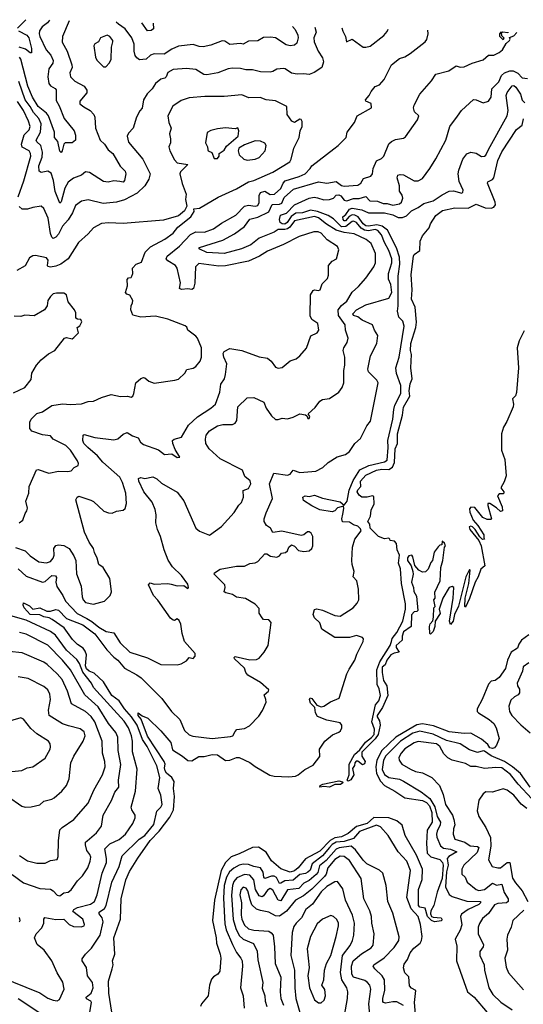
# Model space of a CAD drawing. Extents: x 1552033 to 1694788, y 811965 to 917215.
# Tile 386 of 632: x 1631827 to 1635564, y 908442 to 915749. Entities that reach past the tile are written whole.
import ezdxf

# ---------------------------------------------------------------- set-up
doc = ezdxf.new("R2010")
doc.units = 0

msp = doc.modelspace()

# ---------------------------------------------------------------- linework, layer by layer
at = {"layer": '0CON20XD'}
for points in [[(1631872.4, 915748.8), (1631811.5, 915685)], [(1632194.3, 915740.4), (1632145.3, 915625), (1632141.7, 915581.7), (1632179.8, 915515), (1632214, 915415), (1632216.2, 915393.8), (1632198.2, 915355), (1632203.5, 915325), (1632235, 915291.5), (1632304.4, 915255), (1632325.5, 915225), (1632324.5, 915205), (1632272.9, 915145), (1632273.6, 915125), (1632301.8, 915101.8), (1632350, 915075), (1632376.2, 915045), (1632384.3, 915024.3), (1632388.1, 914945), (1632424.2, 914854.2), (1632456.9, 914825), (1632483.1, 914783.1), (1632518.8, 914755), (1632572.5, 914662.5), (1632610, 914625), (1632614.4, 914605), (1632605, 914554.4), (1632595, 914542.3), (1632568.9, 914548.9), (1632525, 914551.8), (1632483.9, 914543.9), (1632447.9, 914547.9), (1632343.8, 914615), (1632315, 914619.5), (1632285, 914595.5), (1632226.8, 914573.2), (1632186, 914544), (1632160.7, 914499.3), (1632135, 914396), (1632125, 914388), (1632089.5, 914475), (1632077.8, 914555), (1632060.1, 914610.1), (1632035, 914624.7), (1631985, 914615.6), (1631970.6, 914625), (1631970, 914665), (1631992.5, 914727.5), (1631996.2, 914765), (1631984.1, 914815), (1631953.6, 914843.6), (1631950.2, 914855), (1631980.4, 914915), (1631985.2, 914975), (1631967.6, 915015), (1631929.1, 915059.1), (1631905, 915104.8), (1631867.3, 915155), (1631820.5, 915289.5)], [(1632046.9, 915744.2), (1632034.1, 915725), (1631993.7, 915696.3), (1631973.7, 915665), (1631970.5, 915645), (1631975.7, 915625), (1632023.3, 915525), (1632058, 915485), (1632075.3, 915445), (1632071.5, 915425), (1632042.4, 915385), (1632035.9, 915325), (1632043.9, 915275), (1632055, 915258.5), (1632088.8, 915238.8), (1632097.1, 915227.1), (1632098.2, 915148.2), (1632119.5, 915109.5), (1632156.2, 915015), (1632231.4, 914925), (1632241.7, 914891.7), (1632240, 914855), (1632215, 914836), (1632165, 914836), (1632155, 914826.2), (1632142.9, 914775), (1632135, 914764.4), (1632125, 914774), (1632108.6, 914845), (1632084.7, 914875), (1632085.5, 914915), (1632040.2, 915035), (1632025.7, 915055.7), (1631965, 915104.7), (1631922.2, 915175), (1631886.2, 915255), (1631835.2, 915455), (1631825, 915470)], [(1633850.2, 915697.3), (1633871.2, 915675), (1633891.1, 915635), (1633893.3, 915615), (1633884, 915575), (1633865, 915560.8), (1633834.2, 915555.8), (1633805, 915562.2), (1633725, 915614.4), (1633688.1, 915618.1), (1633635, 915616.7), (1633595, 915592.9), (1633525, 915589.4), (1633485, 915568.1), (1633465, 915571.4), (1633385, 915564), (1633348.5, 915588.5), (1633328.9, 915591.1), (1633245, 915560.5), (1633188.1, 915548.1), (1633159.7, 915549.7), (1633115, 915565.6), (1633005, 915553.5), (1632955, 915530.6), (1632898.1, 915491.9), (1632825, 915496.3), (1632796.9, 915485), (1632765, 915456.8), (1632715, 915450), (1632695, 915466), (1632684.1, 915484.1), (1632676.4, 915516.4), (1632676.1, 915566.1), (1632659.3, 915615), (1632610.6, 915680.6), (1632561.1, 915715), (1632543.9, 915731.3)], [(1632818.1, 915724.2), (1632819.4, 915680.6), (1632802.5, 915667.5), (1632775, 915665.6), (1632734, 915726.3)], [(1631795, 911832.1), (1631868.3, 911808.3), (1631905, 911770.4), (1631970, 911725), (1632025, 911717.9), (1632055, 911729.1), (1632076.2, 911753.8), (1632082.8, 911775), (1632080.3, 911825), (1632095, 911846.5), (1632115, 911852.1), (1632155, 911846.9), (1632192.9, 911825), (1632229.2, 911769.2), (1632243.2, 911735), (1632247.2, 911637.2), (1632281.9, 911545), (1632290, 911465), (1632297.5, 911445), (1632315, 911424.6), (1632375, 911411.4), (1632455, 911434.4), (1632498.8, 911475), (1632507.7, 911502.3), (1632505.8, 911525), (1632495, 911602.5), (1632446.2, 911685), (1632413.8, 911705), (1632402.3, 911752.3), (1632380.8, 911795), (1632375.4, 911825.4), (1632341.2, 911871.2), (1632306.5, 911945), (1632242.5, 912185), (1632252.5, 912205), (1632265, 912212.5), (1632355, 912184.5), (1632375, 912173.3), (1632452.3, 912102.3), (1632485, 912089.7), (1632511.9, 912088.1), (1632545, 912102.2), (1632595, 912110), (1632608.8, 912121.2), (1632620.3, 912159.7), (1632615.3, 912235), (1632589.3, 912315), (1632569.6, 912355), (1632444.8, 912464.8), (1632405, 912512), (1632332.1, 912575), (1632303.3, 912605), (1632294.4, 912625), (1632296.7, 912665), (1632305, 912671.2), (1632385, 912647.9), (1632525, 912631.8), (1632555, 912638.8), (1632595, 912673.5), (1632625, 912684.4), (1632665, 912660), (1632706.2, 912645), (1632724.3, 912615), (1632745, 912597.1), (1632856.9, 912556.9), (1632902.1, 912522.1), (1632956.2, 912526.2), (1632995, 912500), (1633015, 912502.5), (1632980, 912560), (1632962, 912605), (1632961.2, 912625), (1632974.1, 912635.9), (1633028.6, 912651.4), (1633078.9, 912741.1), (1633147, 912803), (1633244.6, 912865.4), (1633279.2, 912895), (1633310.9, 912985), (1633318.9, 913045), (1633347.3, 913082.7), (1633353.9, 913115), (1633363.1, 913195), (1633341.1, 913245), (1633337.5, 913272.5), (1633345, 913286.7), (1633385, 913310), (1633475, 913292.9), (1633605, 913246), (1633665.9, 913235.9), (1633693.3, 913215), (1633725, 913170), (1633745, 913162), (1633775, 913168.8), (1633833.4, 913216.6), (1633877.9, 913232.1), (1633906.7, 913255), (1633955, 913312.5), (1633987, 913403), (1634033.8, 913425), (1634045.5, 913445), (1634039.2, 913495), (1633995, 913523.8), (1633982.1, 913552.1), (1633985, 913706.7), (1634005, 913740), (1634015, 913744), (1634045, 913739.2), (1634057.5, 913745), (1634072.4, 913787.6), (1634111.7, 913828.3), (1634118, 913852), (1634119.2, 913925), (1634145, 913956.2), (1634177.5, 913975), (1634195, 914040), (1634186.4, 914066.4), (1634107.8, 914115), (1634065, 914164.3), (1634042.5, 914175), (1634010, 914175), (1633900.8, 914139.2), (1633785, 914081.2), (1633665, 914031.2), (1633607, 913993), (1633525, 913955.7), (1633355, 913922.5), (1633305, 913918.8), (1633155, 913939.6), (1633132.4, 913915), (1633126.3, 913793.7), (1633116.5, 913753.5), (1633105, 913745.8), (1633075, 913750.4), (1633027, 913747), (1633013.8, 913755), (1633019.6, 913795), (1632995.9, 913905.9), (1632982.9, 913925), (1632925, 913960.5), (1632914.5, 913975), (1632922.2, 913995), (1633012.5, 914067.5), (1633095, 914155.2), (1633135, 914174.2), (1633198.1, 914171.9), (1633265, 914196.7), (1633325, 914240), (1633431.5, 914298.5), (1633495.8, 914364.2), (1633525, 914372), (1633575, 914365.3), (1633595, 914369.1), (1633605, 914392.5), (1633603.2, 914445), (1633615, 914466.5), (1633645, 914477.5), (1633685, 914450.6), (1633717.1, 914452.9), (1633765.2, 914495), (1633781.5, 914535), (1633797.1, 914552.9), (1633901.4, 914585), (1633945.5, 914605), (1633983.3, 914645), (1633994.2, 914665), (1634158.5, 914791.5), (1634191.1, 914815), (1634248.8, 914875), (1634256.2, 914915), (1634312.5, 914985), (1634330, 915035), (1634438.6, 915095), (1634436.2, 915126.2), (1634395, 915143.8), (1634392, 915155), (1634419.4, 915185), (1634435, 915216.7), (1634465, 915253.8), (1634495.8, 915264.2), (1634532, 915305), (1634587, 915413), (1634645, 915460), (1634685, 915473.2), (1634725, 915497.5), (1634836.7, 915585), (1634847.7, 915602.3), (1634857.3, 915642.7), (1634856.2, 915671.1)], [(1631815, 911674.6), (1631875, 911619.3), (1631995, 911573.9), (1632015, 911580.7), (1632065, 911623.6), (1632091.7, 911621.7), (1632098.7, 911608.7), (1632095.8, 911575), (1632102, 911542), (1632147.2, 911477.2), (1632166.3, 911435), (1632253.6, 911343.6), (1632324.4, 911304.4), (1632362.9, 911282.9), (1632415, 911240), (1632469.6, 911209.6), (1632525, 911200), (1632572.7, 911125), (1632645, 911054.7), (1632775, 911014.3), (1632875, 910964.2), (1632995, 910962.5), (1633025, 910968.8), (1633065, 910990), (1633085, 911016.7), (1633115, 911007.5), (1633130, 911025), (1633128.8, 911045), (1633050.8, 911135), (1633032, 911195), (1633022.3, 911262.3), (1633010.5, 911290.5), (1632995, 911302.5), (1632975, 911291.2), (1632965, 911292), (1632945, 911308), (1632851.3, 911441.3), (1632820, 911475), (1632782, 911555), (1632795, 911568.8), (1632825, 911560), (1632925, 911564), (1632950.8, 911559.2), (1632995, 911548.8), (1633045, 911551.2), (1633075, 911527.5), (1633080, 911535), (1633075, 911560), (1633026.9, 911625), (1632959.6, 911689.6), (1632928.3, 911738.3), (1632899.5, 911815), (1632871.8, 911915), (1632848.8, 911965), (1632837.6, 912015), (1632840, 912075), (1632832.9, 912115), (1632809.4, 912169.4), (1632746.9, 912245), (1632711.5, 912325), (1632708.8, 912345), (1632725, 912351.2), (1632755, 912343.8), (1632815, 912356), (1632845, 912340.8), (1632878.9, 912308.9), (1632995, 912243.1), (1633045, 912178), (1633133.6, 911975), (1633162.2, 911952.2), (1633235, 911923.1), (1633325, 911989.1), (1633418.1, 912091.9), (1633453.3, 912146.7), (1633473.3, 912166.7), (1633487.3, 912205), (1633484, 912255), (1633525, 912270.9), (1633542.5, 912305), (1633537.4, 912327.4), (1633498.4, 912358.4), (1633480.8, 912405), (1633315, 912490), (1633232.1, 912565), (1633207.3, 912605), (1633204.6, 912635), (1633211.2, 912665), (1633235, 912697.3), (1633295.3, 912734.7), (1633335, 912744.7), (1633405, 912743.9), (1633425.8, 912754.2), (1633437.7, 912775), (1633445, 912875.7), (1633515, 912943.8), (1633565, 912944.7), (1633639.7, 912909.7), (1633655, 912866.2), (1633695, 912810), (1633725, 912782.5), (1633745, 912781.2), (1633775, 912792.2), (1633815, 912786.7), (1633855, 912798.8), (1633905, 912823.8), (1633947, 912817), (1633958.3, 912808.3), (1633965, 912790), (1633975, 912790), (1633980, 912805), (1633967.5, 912825), (1634019.5, 912870.5), (1634055, 912918.8), (1634075, 912930), (1634125, 912938), (1634195, 912984), (1634219.3, 913020.7), (1634233.1, 913055), (1634231.4, 913145), (1634238.5, 913185), (1634238.6, 913245), (1634228.1, 913295), (1634231.9, 913315), (1634257.8, 913352.2), (1634264, 913385), (1634245.6, 913445), (1634241.5, 913485), (1634192.6, 913552.6), (1634189.1, 913595), (1634215, 913629.1), (1634255, 913660.5), (1634295, 913725.7), (1634342.2, 913767.8), (1634395, 913832), (1634455, 913916), (1634466.4, 913945), (1634466.9, 914015), (1634435, 914088.2), (1634398.5, 914118.5), (1634308.6, 914158.6), (1634235, 914169.2), (1634175, 914187.7), (1634102.4, 914232.4), (1634045, 914277.8), (1634015, 914288.1), (1633865, 914257.2), (1633830.6, 914209.4), (1633815, 914197.4), (1633795, 914192.1), (1633745, 914193.1), (1633715, 914173.3), (1633605, 914128.3), (1633541.9, 914078.1), (1633471.6, 914048.4), (1633345, 914013), (1633215, 914021.5), (1633163.5, 914045), (1633157.1, 914055), (1633161.2, 914058.8), (1633335, 914113.3), (1633421.1, 914158.9), (1633496.2, 914213.8), (1633535, 914267.6), (1633595, 914284), (1633675, 914323.9), (1633701.5, 914378.5), (1633755, 914380.4), (1633772, 914388), (1633790.2, 914429.8), (1633859.1, 914490.9), (1634045, 914545.2), (1634105, 914536.3), (1634175, 914547), (1634215, 914518.5), (1634235, 914514.1), (1634335, 914520.4), (1634357.2, 914535), (1634378.6, 914571.4), (1634433.1, 914586.9), (1634445.4, 914604.6), (1634450, 914645), (1634475, 914700.5), (1634511.3, 914718.7), (1634528.2, 914735), (1634565, 914828.1), (1634585, 914845.6), (1634615, 914860), (1634675, 914870), (1634690.5, 914879.5), (1634780, 915005), (1634790, 915035), (1634756.1, 915066.1), (1634750, 915095), (1634753.8, 915115), (1634795.5, 915195), (1634883.3, 915295), (1634914.2, 915345), (1635011.5, 915368.5), (1635065, 915406.7), (1635096.2, 915396.2), (1635125, 915398.8), (1635185, 915425.4), (1635265, 915450), (1635305, 915484.4), (1635345, 915486.4), (1635384.2, 915505), (1635408.6, 915525), (1635437.3, 915572.7), (1635462.5, 915595), (1635467.5, 915605), (1635462.5, 915617.5), (1635495, 915630), (1635514.9, 915654)], [(1631819.1, 915665), (1631878.5, 915635), (1631894.5, 915615), (1631913.8, 915536.2), (1631915, 915503.3), (1631905, 915501.9), (1631870.2, 915530.2), (1631823.7, 915543.7)], [(1634016.9, 915693), (1634026.7, 915655), (1634009.6, 915615), (1634011.1, 915585), (1634041.8, 915515), (1634074.6, 915465), (1634081.2, 915435), (1634068.9, 915395), (1634011.9, 915358.1), (1633975, 915340.9), (1633935, 915348.1), (1633885.5, 915344.5), (1633845, 915351.9), (1633796.2, 915385), (1633785, 915386.7), (1633735, 915381.9), (1633705, 915363.1), (1633685, 915358.5), (1633615, 915361.1), (1633555, 915375.5), (1633505, 915375.5), (1633465, 915387.7), (1633405, 915388.5), (1633375, 915383.8), (1633296.1, 915353.9), (1633215, 915339.5), (1633192.4, 915342.4), (1633135, 915378.5), (1633065, 915385.5), (1632965, 915380), (1632925, 915356.7), (1632914.5, 915325.5), (1632905, 915315.8), (1632875, 915308.5), (1632835.3, 915274.7), (1632810.5, 915235), (1632772.1, 915197.9), (1632744.6, 915155), (1632735, 915092.5), (1632717.7, 915072.3), (1632694, 915025), (1632669.4, 914945), (1632635, 914906.7), (1632624, 914885), (1632635, 914840), (1632739.5, 914715), (1632794.4, 914605), (1632785.5, 914564.5), (1632754.4, 914515), (1632697.8, 914462.2), (1632605, 914412.5), (1632545, 914394.1), (1632445, 914385.6), (1632335, 914411.5), (1632285, 914401.4), (1632241.1, 914368.9), (1632219.1, 914315), (1632186.9, 914263.1), (1632145, 914216), (1632115, 914157.3), (1632095, 914134.4), (1632075, 914124.4), (1632064.1, 914134.1), (1632055, 914161.2), (1632039.2, 914275), (1632005, 914347.5), (1631985, 914365.6), (1631923.8, 914355), (1631885, 914341.8), (1631843.9, 914343.9), (1631822.7, 914362.7)], [(1632449.3, 915399.3), (1632465, 915400), (1632492.4, 915427.6), (1632505.6, 915455), (1632507.5, 915545), (1632518.8, 915585), (1632518, 915595), (1632495, 915624), (1632475, 915634), (1632426.1, 915613.9), (1632412.5, 915585), (1632385, 915568.8), (1632378, 915555), (1632390.3, 915470.3), (1632398.6, 915448.6), (1632449.3, 915399.3)], [(1634217.2, 915687.8), (1634224.6, 915664.6), (1634245.8, 915625), (1634252.5, 915585), (1634295, 915603.8), (1634375, 915546), (1634395, 915544.2), (1634426.6, 915553.4), (1634528.3, 915631.7), (1634555, 915662), (1634560.5, 915678.8)], [(1635448.8, 915655.7), (1635448.3, 915651.7), (1635412.5, 915656.7), (1635411.2, 915656.7), (1635400, 915650), (1635401.7, 915631.7), (1635420, 915615), (1635415, 915600), (1635390, 915625), (1635390, 915645), (1635400, 915655), (1635398, 915657)], [(1634035.9, 914425.9), (1634085, 914412.6), (1634125.2, 914414.8), (1634154.4, 914425), (1634175, 914445.9), (1634195, 914449.7), (1634211, 914441), (1634235, 914410.5), (1634255, 914403.4), (1634305, 914422.2), (1634345, 914423), (1634395, 914437), (1634425, 914404.7), (1634481.9, 914401.9), (1634525, 914384.7), (1634555, 914383.8), (1634595, 914371.9), (1634645, 914382.7), (1634659.6, 914395), (1634669.2, 914425), (1634665, 914446.7), (1634645.4, 914475.4), (1634645.3, 914515), (1634628.5, 914575), (1634632, 914595), (1634649.3, 914600.7), (1634675, 914596.7), (1634755, 914552.9), (1634785, 914554.2), (1634815, 914570.9), (1634871.2, 914645), (1634914, 914716), (1634988.2, 914855), (1635018.2, 914955), (1635076.6, 915033.4), (1635105.8, 915074.2), (1635195, 915155.8), (1635215, 915153.8), (1635265, 915130.8), (1635306.2, 915145), (1635325.6, 915175), (1635330, 915235), (1635382.2, 915287.8), (1635401.7, 915335), (1635425, 915354.4), (1635465, 915368.3), (1635489.4, 915369.4), (1635522.5, 915352.5), (1635555, 915317.5), (1635595, 915313.1)], [(1632510.7, 908385), (1632487.5, 908525), (1632486.1, 908615), (1632513.1, 908706.9), (1632519.5, 908735), (1632514.8, 908765), (1632532.9, 908815), (1632525.2, 908935), (1632575.7, 909074.3), (1632580.4, 909225), (1632613.6, 909366.4), (1632641.5, 909428.5), (1632702.6, 909527.4), (1632795, 909657.5), (1632862, 909728), (1632939.8, 909830.2), (1632968.4, 909885), (1632976.5, 909985), (1632968.5, 910045), (1632973.2, 910095), (1632954.8, 910125), (1632915, 910157.5), (1632905.2, 910175), (1632902.4, 910197.6), (1632905.2, 910225), (1632900, 910245), (1632775, 910431.2), (1632728.3, 910558.3), (1632704.7, 910585), (1632705, 910606), (1632735, 910583.8), (1632777.5, 910565), (1632875, 910471.2), (1632947.5, 910385), (1632960, 910330), (1633035, 910284.4), (1633075, 910250.6), (1633105, 910248.9), (1633155, 910280.6), (1633195, 910281.5), (1633255, 910295.6), (1633295, 910292.7), (1633355, 910250.8), (1633385, 910254.4), (1633435, 910273.3), (1633455, 910273.2), (1633535, 910237.5), (1633575, 910207.1), (1633682.9, 910142.9), (1633715.3, 910135.3), (1633825, 910131.4), (1633873.8, 910136.2), (1633894.5, 910145.5), (1633943.3, 910185), (1634005, 910217.5), (1634055, 910282.5), (1634050.8, 910335), (1634092, 910395), (1634147, 910443), (1634195, 910462), (1634207.3, 910472.7), (1634216.8, 910493.2), (1634217.5, 910515), (1634205, 910530), (1634105, 910550), (1634037.3, 910577.3), (1634021.5, 910605), (1634016.7, 910645), (1633985, 910678), (1633977.1, 910705), (1633983.3, 910716.7), (1633995, 910712.5), (1634031.2, 910661.2), (1634065, 910650.8), (1634085, 910655.7), (1634133.5, 910686.5), (1634198.6, 910715), (1634255.4, 910894.6), (1634270.8, 910929.2), (1634314.5, 910995), (1634329.2, 911040.8), (1634376.9, 911135), (1634378.6, 911155), (1634370.8, 911165), (1634325, 911178.2), (1634275, 911164.5), (1634165, 911165.5), (1634069.2, 911225), (1634054.2, 911274.2), (1634015, 911309.2), (1634005.6, 911335), (1634015, 911373.3), (1634031.7, 911378.3), (1634075, 911367.5), (1634166.6, 911326.6), (1634205, 911322.2), (1634301.4, 911385), (1634331.7, 911418.3), (1634343.1, 911445), (1634342.1, 911522.1), (1634328, 911585), (1634302, 911615), (1634310, 911655), (1634293.8, 911705), (1634291.2, 911735), (1634296.4, 911833.6), (1634313.8, 911895), (1634360, 911955), (1634355, 911970), (1634335, 911990), (1634305, 911999.4), (1634275, 912020.6), (1634222.8, 912022.8), (1634217.2, 912045), (1634225, 912079.2), (1634232, 912122), (1634228.7, 912138.7), (1634185, 912127.5), (1634165.2, 912104.8), (1634145, 912097), (1634055, 912111.2), (1633995, 912140.6), (1633932.1, 912182.1), (1633928.8, 912205), (1633945, 912215.7), (1633975, 912210.6), (1634015, 912220), (1634075, 912198.9), (1634205, 912171.9), (1634235, 912145.7), (1634256.7, 912175), (1634272.7, 912257.3), (1634300.8, 912329.2), (1634351.4, 912408.6), (1634418.9, 912441.1), (1634535, 912468.4), (1634555, 912480.8), (1634561.4, 912575), (1634558.6, 912625), (1634596.9, 912785), (1634603.3, 912856.7), (1634611.3, 912888.7), (1634655.1, 912975), (1634655.1, 913035), (1634623, 913123), (1634616.9, 913165), (1634643.1, 913245), (1634681.1, 913475), (1634671.2, 913511.2), (1634641.4, 913541.4), (1634630, 913585), (1634635.3, 913624.7), (1634636.2, 913845), (1634647, 913935), (1634645.7, 913985.7), (1634622.8, 914055), (1634556.3, 914186.3), (1634517.4, 914217.4), (1634477.4, 914227.4), (1634415.6, 914215.6), (1634395, 914219.1), (1634375.7, 914235), (1634339.5, 914285), (1634315, 914299.4), (1634295, 914299.7), (1634271.8, 914288.2), (1634245, 914255.3), (1634235, 914255.9), (1634227.8, 914265), (1634224.1, 914285.9), (1634247.5, 914302.5), (1634275, 914341.7), (1634295, 914349.8), (1634365, 914337), (1634415, 914316.1), (1634535, 914315.7), (1634595, 914299.6), (1634635, 914281.7), (1634668.7, 914281.3), (1634697.3, 914292.7), (1634735, 914330), (1634785, 914354.4), (1634825, 914384), (1634895, 914404.1), (1634960.9, 914449.1), (1635015, 914477.2), (1635045, 914479.2), (1635107.8, 914462.2), (1635115, 914468), (1635116.9, 914485), (1635088.8, 914548.8), (1635080.9, 914605), (1635085, 914631.2), (1635115.8, 914715), (1635145, 914753.8), (1635175, 914766), (1635215, 914758.6), (1635255, 914734.3), (1635275, 914735.6), (1635285, 914742.9), (1635306.5, 914785), (1635444.4, 915035.6), (1635450.8, 915075), (1635437.1, 915185), (1635445, 915209.4), (1635482.2, 915257.8), (1635495, 915259.6), (1635508.6, 915248.6), (1635544.4, 915195), (1635555, 915151.8), (1635575, 915131.5)], [(1631901.1, 912761.1), (1631912.9, 912785), (1631955, 912826.2), (1631995, 912838.5), (1632065, 912885.4), (1632145, 912898.5), (1632205, 912894.1), (1632285, 912899.3), (1632335, 912915.5), (1632375, 912917.1), (1632435, 912945.6), (1632505, 912968), (1632575, 912953.8), (1632625.8, 912955.8), (1632655, 912946.7), (1632666.7, 912955), (1632673.3, 912975), (1632688.8, 913055), (1632725, 913085.7), (1632745, 913094.2), (1632755, 913092), (1632785, 913065.8), (1632825, 913052), (1632977.3, 913072.7), (1633005, 913082.5), (1633052, 913125), (1633066.9, 913153.1), (1633115, 913162.5), (1633134.3, 913175), (1633165, 913215.7), (1633177.1, 913245), (1633175, 913313.3), (1633145.5, 913385), (1633135, 913399.2), (1633075, 913444.2), (1633066.5, 913466.5), (1633055, 913478.1), (1632926.8, 913526.8), (1632835, 913548.5), (1632725, 913541.1), (1632667.1, 913557.1), (1632652.5, 913595), (1632654, 913625), (1632665, 913647.5), (1632665.7, 913665), (1632645, 913703.8), (1632621.7, 913711.7), (1632611.2, 913725), (1632625.7, 913774.3), (1632625, 913820), (1632635, 913832.5), (1632653.3, 913836.7), (1632660, 913845), (1632666.2, 913865), (1632663.8, 913905), (1632690, 913935), (1632730.3, 913949.7), (1632757.2, 914022.8), (1632797.8, 914062.2), (1632905, 914121.1), (1632966, 914165), (1633000.8, 914209.2), (1633096.7, 914285), (1633122.5, 914325), (1633120, 914345), (1633160.3, 914349.7), (1633300.8, 914430.8), (1633435, 914492.5), (1633525, 914545.4), (1633565, 914555.3), (1633705, 914618.4), (1633831.1, 914695), (1633842.2, 914715), (1633862.2, 914795), (1633901.9, 914875), (1633908.8, 914925), (1633923.8, 914955), (1633923.6, 914993.6), (1633915, 915007.5), (1633905, 915010), (1633865, 914986.7), (1633846.7, 914995), (1633812.5, 915045), (1633808, 915105), (1633726.2, 915146.2), (1633655, 915154.4), (1633612.4, 915172.4), (1633528.3, 915168.3), (1633475, 915192.2), (1633345, 915179.2), (1633200.5, 915179.5), (1633085, 915168.9), (1633025, 915148.9), (1632963.3, 915106.7), (1632925.7, 915035), (1632933.6, 914985), (1632950.4, 914945), (1632938.3, 914901.7), (1632946.9, 914865), (1632946, 914835), (1632932.9, 914805), (1632941.1, 914775), (1632975, 914708.6), (1632995, 914685.5), (1633074.3, 914675), (1633020.1, 914619.9), (1633015.4, 914605), (1633033.6, 914533.6), (1633063.3, 914455), (1633056.7, 914415), (1633066.7, 914365), (1633049.1, 914330.9), (1633005.5, 914294.5), (1632895, 914261.5), (1632595, 914235.5), (1632485, 914242.5), (1632432.8, 914237.2), (1632375.4, 914204.6), (1632335, 914159.2), (1632262.9, 914095), (1632187.1, 913975), (1632131.5, 913935), (1632095, 913920), (1632055, 913913.4), (1632036.7, 913916.7), (1632031.9, 913925), (1632037.3, 913965), (1632025, 913981.1), (1631945, 913998), (1631925, 913996), (1631898.3, 913981.7), (1631867.8, 913922.2), (1631805, 913887.5)], [(1631814.6, 914435), (1631857.3, 914552.7), (1631909.4, 914735), (1631907, 914757), (1631897.3, 914775), (1631845, 914803.3), (1631839, 914825), (1631859.5, 914895), (1631898.1, 914931.9), (1631903.8, 914955), (1631892.2, 914995), (1631855.6, 915075), (1631810.9, 915140.9)], [(1635571.1, 913438.9), (1635532.7, 913365), (1635517.9, 913315), (1635528.9, 913165), (1635513, 912983), (1635505, 912957.5), (1635483.8, 912935), (1635492, 912895), (1635490, 912875), (1635442.7, 912767.3), (1635416.1, 912723.9), (1635402.5, 912675), (1635402.5, 912555), (1635426.7, 912485), (1635437.5, 912365), (1635421.7, 912318.3), (1635397.5, 912275), (1635420, 912245), (1635420, 912235), (1635415, 912230), (1635385, 912230), (1635372.5, 912215), (1635407.5, 912135), (1635410, 912105), (1635395, 912100), (1635365, 912127.5), (1635315, 912157.5), (1635301.7, 912158.3), (1635300, 912145), (1635327.5, 912045), (1635325, 912040), (1635295, 912040), (1635263.6, 912053.6), (1635205, 912130), (1635175, 912132.5), (1635165, 912120), (1635166.7, 912095), (1635192.5, 912035), (1635227.5, 911995), (1635270, 911925), (1635270, 911905), (1635277, 911893), (1635261.7, 911891.7), (1635240.7, 911910.7), (1635207.5, 911965), (1635187.5, 911985), (1635175, 911990), (1635162.5, 911985), (1635167.5, 911965), (1635233, 911883), (1635252.5, 911845), (1635277.5, 911695), (1635248.3, 911671.7), (1635230, 911615), (1635206.7, 911575), (1635165.9, 911454.1), (1635135, 911390), (1635130, 911395), (1635133.3, 911455), (1635158.8, 911565), (1635170, 911665), (1635165, 911670), (1635138.8, 911615), (1635083.9, 911396.1), (1635052.5, 911335), (1635043.3, 911285), (1635025, 911260), (1635016.7, 911285), (1635043.8, 911455), (1635047.5, 911535), (1635035, 911542.5), (1635013.6, 911536.4), (1634966.7, 911455), (1634940, 911375), (1634946.4, 911343.6), (1634910, 911285), (1634906.7, 911245), (1634895, 911210), (1634875, 911190), (1634870, 911195), (1634867.5, 911245), (1634873, 911267), (1634891.7, 911288.3), (1634897.5, 911315), (1634900, 911385), (1634910, 911395), (1634900, 911445), (1634910, 911455), (1634908.3, 911501.7), (1634947.5, 911585), (1634952.5, 911685), (1634967.5, 911735), (1634980, 911835), (1634987.5, 911845), (1634980, 911865), (1634961.7, 911878.3), (1634958.3, 911851.7), (1634945, 911850), (1634931.7, 911838.3), (1634903, 911797), (1634890, 911735), (1634878.3, 911721.7), (1634858.3, 911671.7), (1634838.3, 911651.7), (1634815, 911650), (1634790, 911665), (1634758.3, 911698.3), (1634744, 911764), (1634736, 911776), (1634715, 911771.2), (1634703.5, 911755), (1634704.6, 911735), (1634730.8, 911695), (1634744.4, 911654.4), (1634746, 911635), (1634733.9, 911575), (1634749.4, 911535), (1634752.9, 911505), (1634771.9, 911471.9), (1634782.5, 911365), (1634775, 911357.5), (1634755, 911356), (1634735, 911331.4), (1634733, 911247), (1634675, 911206), (1634665.3, 911175.3), (1634664.2, 911145), (1634621.6, 911105), (1634621.3, 911091.3), (1634642, 911055), (1634605, 911047.5), (1634582.2, 911035), (1634550.6, 910995), (1634538, 910962), (1634517.8, 910945), (1634517.5, 910905), (1634527.8, 910845), (1634552, 910805), (1634558.2, 910735), (1634518.8, 910645), (1634480, 910585), (1634479.5, 910575), (1634496.6, 910545), (1634500.9, 910515), (1634486.4, 910445), (1634465, 910412.2), (1634367, 910313), (1634366.5, 910285), (1634390.9, 910245), (1634385, 910227.5), (1634369.5, 910219.5), (1634335, 910245.7), (1634324.5, 910245.5), (1634314.5, 910235.5), (1634310.6, 910215), (1634296.6, 910193.4), (1634305.6, 910144.4), (1634285, 910107.3), (1634265, 910099.5), (1634255.8, 910105), (1634272.7, 910145), (1634271.2, 910225), (1634311.4, 910295), (1634350.4, 910329.6), (1634392.1, 910387.9), (1634438.6, 910421.4), (1634456.5, 910443.5), (1634459.2, 910485), (1634440.9, 910539.1), (1634466.6, 910665), (1634492.5, 910695), (1634505.4, 910735), (1634495, 910782.5), (1634479.2, 910815), (1634477.9, 910925), (1634499.2, 910985), (1634577.1, 911105), (1634584.8, 911135.2), (1634592.1, 911157.9), (1634625, 911200.8), (1634669.7, 911285), (1634689.8, 911375), (1634689.7, 911415), (1634660, 911565), (1634653.6, 911673.6), (1634638.5, 911715), (1634644.3, 911775), (1634627.5, 911815), (1634622, 911862), (1634608, 911878), (1634575, 911884), (1634574, 911894), (1634565, 911901.2), (1634535, 911897.5), (1634489.2, 911915), (1634426.5, 911975), (1634424.6, 912004.6), (1634410, 912025), (1634430, 912065), (1634435, 912110), (1634457.5, 912155), (1634455, 912210), (1634445, 912216.7), (1634405, 912206.2), (1634365, 912206.7), (1634345, 912220), (1634331.4, 912245), (1634335, 912260), (1634359.4, 912285), (1634356.4, 912325), (1634395, 912367.8), (1634474, 912405), (1634515, 912412.7), (1634565, 912410), (1634592.5, 912427.5), (1634607.5, 912462.5), (1634613.2, 912565), (1634631.6, 912605), (1634630.2, 912675), (1634668.8, 912815), (1634675, 912874.2), (1634722.2, 912955), (1634716.1, 912995), (1634724.2, 913045.8), (1634738.5, 913085), (1634729.2, 913165), (1634734.2, 913265), (1634727.8, 913295), (1634730.4, 913345), (1634766, 913465), (1634771.8, 913505), (1634760.6, 913615), (1634733.9, 913676.1), (1634739.2, 913745), (1634731.1, 913858.9), (1634748.2, 913995), (1634755, 914006.2), (1634796.7, 914035), (1634798.8, 914105), (1634816.2, 914145), (1634865, 914203.3), (1634876, 914235), (1634914.2, 914295), (1634965, 914332.9), (1635055, 914351.9), (1635155, 914350.4), (1635215, 914380.3), (1635281.7, 914351.7), (1635325, 914350), (1635345, 914358.6), (1635356.5, 914375), (1635356.4, 914395), (1635297.5, 914535), (1635301.2, 914545), (1635335, 914561.9), (1635346.2, 914575), (1635375, 914704), (1635405, 914768.5), (1635513.1, 914935), (1635554.5, 914965.5), (1635565, 915013.8)], [(1633295, 914718.8), (1633306, 914735), (1633307.5, 914755), (1633345, 914781.2), (1633360.7, 914809.3), (1633448.6, 914885), (1633453.3, 914925), (1633445.8, 914945.8), (1633425, 914940), (1633355, 914946), (1633295, 914940), (1633245, 914926.2), (1633219.2, 914910.8), (1633206.2, 914835), (1633220.4, 914805), (1633223.3, 914783.3), (1633226.2, 914776.2), (1633252.7, 914762.7), (1633268.8, 914718.8), (1633295, 914718.8)], [(1633515.8, 914705.8), (1633575, 914713.3), (1633605, 914725.8), (1633648.8, 914775), (1633656.2, 914815), (1633645, 914832.5), (1633615, 914847.5), (1633575, 914848.8), (1633495, 914821.2), (1633453.8, 914795), (1633448.8, 914775), (1633456.4, 914746.4), (1633490, 914715), (1633515.8, 914705.8)], [(1632346.2, 908385), (1632360, 908455), (1632354.4, 908465), (1632323.4, 908483.4), (1632320, 908495), (1632358.2, 908525), (1632372.9, 908565), (1632367.7, 908605), (1632329.1, 908655), (1632321.9, 908715), (1632290.8, 908765), (1632289.5, 908780.5), (1632314.5, 908815.5), (1632360.8, 908859.2), (1632423, 908955), (1632445.9, 909055), (1632438.4, 909085), (1632415.4, 909115), (1632417.5, 909125), (1632455.6, 909154.4), (1632468.4, 909175), (1632510.4, 909349.6), (1632564.5, 909465.5), (1632586.4, 909543.6), (1632712.7, 909667.3), (1632755.5, 909694.5), (1632823.1, 909776.9), (1632845, 909876), (1632875, 909904.4), (1632883.3, 909925), (1632875, 909993.3), (1632854.6, 910045), (1632867.2, 910125), (1632845, 910212.5), (1632772.7, 910355), (1632737.3, 910407.3), (1632698.3, 910515), (1632656.4, 910575), (1632604.9, 910635), (1632565, 910693.6), (1632509.8, 910735), (1632447.6, 910835), (1632379.2, 910899.2), (1632342.3, 910915), (1632322.9, 910932.9), (1632315.5, 910955), (1632321.6, 911035), (1632312.8, 911062.8), (1632296.8, 911085), (1632255, 911112.5), (1632218.8, 911148.8), (1632155.7, 911235.7), (1632068.3, 911298.3), (1632045, 911309.5), (1632005, 911317.4), (1631975, 911333.3), (1631905, 911334.4), (1631859.4, 911385), (1631851.4, 911405), (1631855, 911422.5), (1631899.1, 911399.1), (1631925, 911374.2), (1631975, 911385.7), (1632029.2, 911359.2), (1632055, 911359.7), (1632095, 911371.2), (1632115, 911368.2), (1632175, 911306.2), (1632295, 911259.3), (1632385, 911190.9), (1632473.8, 911073.8), (1632525, 911018.7), (1632555, 910995.4), (1632605, 910937.6), (1632696.6, 910886.6), (1632727.1, 910865), (1632881.9, 910711.9), (1632952.9, 910615), (1633015.3, 910555.3), (1633049.6, 910475), (1633085, 910442.9), (1633112, 910432), (1633255, 910414.7), (1633391.2, 910428.8), (1633409.2, 910435), (1633425, 910467.5), (1633439.1, 910480.9), (1633495, 910489.8), (1633531.3, 910508.7), (1633600.5, 910579.5), (1633628.2, 910621.8), (1633654.6, 910685), (1633654, 910704), (1633641.2, 910738.8), (1633673.3, 910765), (1633676, 910775), (1633615, 910830), (1633518.8, 910885), (1633503.8, 910905), (1633495, 910936.7), (1633455, 910973.3), (1633421.2, 911005), (1633417.5, 911015), (1633426.7, 911023.3), (1633535, 910998.8), (1633585, 911000), (1633605, 911011.2), (1633640, 911055), (1633671.2, 911105), (1633693.8, 911275), (1633675.9, 911295.9), (1633635, 911298.8), (1633625, 911310), (1633604.4, 911345), (1633605, 911378.8), (1633575, 911412.2), (1633502.7, 911452.7), (1633435, 911464.6), (1633405, 911484.4), (1633355.9, 911495.9), (1633345, 911503.8), (1633352.5, 911535), (1633348, 911555), (1633270, 911635), (1633272.5, 911645), (1633315, 911670.8), (1633435, 911693.1), (1633494.2, 911694.2), (1633535.8, 911714.2), (1633575, 911717.5), (1633595, 911728.8), (1633645, 911785.6), (1633660, 911785), (1633687.3, 911767.3), (1633735, 911760.8), (1633755, 911770), (1633769.3, 911790.7), (1633800, 911795), (1633813.6, 911806.4), (1633823.8, 911835), (1633845, 911852.5), (1633865, 911842.5), (1633895, 911810), (1633935, 911802), (1633975, 911808), (1633994, 911825), (1634002.5, 911845), (1634001.9, 911915), (1633989.4, 911939.4), (1633975, 911948.1), (1633962.2, 911947.8), (1633935, 911927.3), (1633915, 911922), (1633772.5, 911952.5), (1633705, 911943.6), (1633688, 911975), (1633657.1, 911995), (1633641.4, 912025), (1633641.4, 912045), (1633655, 912090), (1633702.5, 912195), (1633681.5, 912305), (1633713.8, 912385), (1633815, 912369.6), (1633833.1, 912376.9), (1633855, 912405.5), (1633905, 912389.6), (1634025, 912398.1), (1634075.3, 912424.7), (1634116.2, 912463.8), (1634183.8, 912505), (1634245, 912521.5), (1634274.4, 912545), (1634315, 912603.3), (1634355, 912640.5), (1634402.5, 912735), (1634430.3, 912769.7), (1634486.1, 913055), (1634478.1, 913075), (1634414.3, 913135), (1634410, 913155), (1634430, 913255), (1634477.1, 913345), (1634484.2, 913405), (1634459.2, 913445), (1634444.4, 913485), (1634368.3, 913518.3), (1634335, 913542.9), (1634305, 913554.7), (1634299.1, 913565), (1634326.5, 913595), (1634395, 913633.3), (1634565, 913682.5), (1634587.2, 913725), (1634581.6, 913785), (1634564, 913824), (1634563.3, 913865), (1634588.9, 913945), (1634587.2, 913975), (1634567.2, 914035), (1634533, 914095), (1634512.5, 914152.5), (1634483.3, 914185), (1634465, 914192.1), (1634415, 914183.1), (1634385, 914186.2), (1634360.8, 914200.8), (1634325, 914242.8), (1634305, 914252.8), (1634295, 914250.9), (1634247, 914213), (1634215, 914212.6), (1634155, 914271.4), (1634116.3, 914296.3), (1634036, 914326), (1633985, 914335.8), (1633925, 914316), (1633875, 914312.9), (1633841.6, 914288.4), (1633811.7, 914245), (1633795, 914232.5), (1633775, 914233.9), (1633760.9, 914245), (1633756, 914265), (1633762.1, 914297.9), (1633806.2, 914313.8), (1633865, 914375.2), (1633975, 914424.7), (1634012, 914432), (1634035.9, 914425.9)], [(1632256.4, 913526.4), (1632243.6, 913533.6), (1632243.6, 913573.6), (1632233.8, 913595), (1632187.1, 913655), (1632175, 913706.7), (1632155, 913718.8), (1632100.5, 913719.5), (1632075, 913713.8), (1632054.4, 913695.6), (1632036.7, 913665), (1632030, 913625), (1632010, 913595), (1631935, 913552.5), (1631865, 913555.8), (1631835, 913546.2), (1631785, 913550)], [(1631780.3, 912979.7), (1631865, 913020), (1631910.7, 913079.3), (1631915.8, 913125), (1631950.8, 913185), (1631987.1, 913225), (1632040.3, 913269.7), (1632088, 913295), (1632160, 913385), (1632175, 913390), (1632215, 913381.2), (1632229.5, 913390.5), (1632262.5, 913425), (1632252.5, 913465), (1632273, 913477), (1632286.7, 913506.7), (1632280, 913525), (1632256.4, 913526.4)], [(1631823.3, 912015), (1631850, 912035), (1631866.7, 912085), (1631880, 912105), (1631883.8, 912125), (1631871.2, 912175), (1631894, 912235), (1631896, 912285), (1631951.1, 912408.9), (1631965, 912410.8), (1632043.8, 912383.8), (1632115, 912397.5), (1632185, 912395.6), (1632208.3, 912401.7), (1632230, 912425), (1632260, 912440), (1632264.2, 912455), (1632255.5, 912475), (1632205, 912554.5), (1632170.2, 912590.2), (1632076.2, 912635), (1632055, 912661.9), (1631995, 912667.8), (1631916.6, 912696.6), (1631902.5, 912715), (1631901.1, 912761.1)], [(1631675, 908649.8), (1631975, 908527.3), (1632035, 908488.6), (1632075, 908472.9), (1632105, 908468.8), (1632121.2, 908478.8), (1632157.1, 908555), (1632147.7, 908607.7), (1632105.7, 908675), (1632065.8, 908765), (1632009.1, 908845), (1631955.7, 908885.7), (1631937.3, 908935), (1631949.5, 908965), (1631990.9, 909009.1), (1632005.3, 909045), (1632005.7, 909075), (1632014.5, 909085.5), (1632095, 909072.3), (1632155, 909074.5), (1632195, 909035.5), (1632225, 909019.6), (1632282.7, 909017.3), (1632305, 909024), (1632307.5, 909035), (1632294.5, 909075), (1632221.8, 909131.8), (1632228.1, 909145), (1632255, 909160.2), (1632352.9, 909185), (1632381.5, 909205), (1632402, 909255), (1632438.1, 909415), (1632469.7, 909495), (1632470.8, 909525), (1632458.4, 909595), (1632496.7, 909633.3), (1632565, 909665.4), (1632612.9, 909705), (1632667.3, 909785), (1632684.5, 909825), (1632682.5, 909845), (1632657.7, 909885), (1632654.7, 909905), (1632686.7, 910025), (1632698.1, 910188.1), (1632664.2, 910315), (1632664.2, 910395), (1632657, 910435), (1632634.3, 910495), (1632602.5, 910542.5), (1632375, 910793.1), (1632359.5, 910825), (1632295.9, 910905.9), (1632271.2, 910971.2), (1632251.8, 911001.8), (1632175, 911069.7), (1632091.9, 911181.9), (1632055, 911209.5), (1631875, 911294.2), (1631725.2, 911335.2)], [(1631771.2, 909405), (1631855, 909344.7), (1631975, 909301.8), (1632055, 909296.9), (1632075.6, 909285), (1632105, 909253.3), (1632125, 909247.8), (1632155, 909270), (1632185.4, 909274.6), (1632209.2, 909290.8), (1632255, 909358.6), (1632293.3, 909396.7), (1632332.9, 909455), (1632350.4, 909505), (1632353.8, 909533.8), (1632347.7, 909555), (1632325.4, 909585), (1632314.7, 909624.7), (1632315.5, 909644.5), (1632326.4, 909656.4), (1632397.8, 909715), (1632433.6, 909765), (1632447.1, 909845), (1632507.3, 909955), (1632533.1, 910016.9), (1632561.9, 910055), (1632560.5, 910105), (1632577, 910223), (1632556.8, 910325), (1632554.7, 910425), (1632540.1, 910460.1), (1632485.8, 910525), (1632409.8, 910649.8), (1632310.1, 910740.1), (1632203.5, 910925), (1632145, 910995.3), (1632035, 911106.5), (1631875, 911188), (1631825, 911202.3)], [(1635605, 911184.8), (1635551.7, 911145), (1635532.1, 911115), (1635521.8, 911085), (1635474.9, 911055.1), (1635447.6, 910995), (1635432.8, 910935), (1635385, 910866.7), (1635355, 910845.5), (1635325, 910839.6), (1635305, 910819.1), (1635259.5, 910705), (1635222.2, 910635), (1635221.9, 910615), (1635231.4, 910605), (1635310.5, 910555), (1635344.4, 910525), (1635363.1, 910495), (1635383.9, 910416.1), (1635365.4, 910364.6), (1635351.4, 910345), (1635335, 910339.7), (1635315, 910344.9), (1635299.9, 910369.9), (1635255, 910408.8), (1635174.6, 910454.6), (1635125, 910452.5), (1635015, 910464.8), (1634898.2, 910508.2), (1634815, 910523.8), (1634775, 910515.4), (1634715, 910481), (1634617, 910425), (1634514, 910326), (1634477.5, 910255), (1634470.6, 910205), (1634473.4, 910155), (1634505, 910098.4), (1634535.1, 910065.1), (1634610.9, 910025), (1634685, 909975.6), (1634815, 909954.9), (1634845, 909939.7), (1634866.9, 909915), (1634884.2, 909865.8), (1634888.9, 909795), (1634850.9, 909735), (1634845.5, 909635), (1634851.1, 909565), (1634877.9, 909537.9), (1634945, 909518), (1634965, 909493.6), (1634969.5, 909475), (1634962, 909375), (1634925.3, 909274.7), (1634899.4, 909175), (1634877.5, 909135), (1634875.4, 909115), (1634881.9, 909095), (1634895, 909088.2), (1634955, 909083.8), (1634960, 909075), (1634957, 909063), (1634905.3, 909054.7), (1634882.5, 909065), (1634852.8, 909095), (1634835.7, 909155.7), (1634795, 909164.3), (1634786.7, 909175), (1634787.1, 909295), (1634812.4, 909367.6), (1634814.8, 909445), (1634770.4, 909550.4), (1634686.7, 909695), (1634665, 909770.9), (1634625, 909804.4), (1634565.4, 909825.4), (1634455, 909827.5), (1634405, 909784.9), (1634325, 909760.8), (1634265, 909710.7), (1634213.8, 909686.2), (1634165, 909677.1), (1634131.9, 909658.1), (1634055, 909579.3), (1633948.8, 909521.2), (1633893.4, 909455), (1633865, 909433.8), (1633835, 909422.1), (1633765, 909446.8), (1633696.6, 909506.6), (1633655, 909570.9), (1633599.2, 909609.2), (1633555, 909607), (1633455, 909558.8), (1633395, 909538), (1633355, 909495.8), (1633322.3, 909435), (1633272.4, 909215), (1633258.7, 909065), (1633284.7, 908935), (1633287.9, 908895), (1633315.3, 908815), (1633319.6, 908785), (1633311.4, 908688.6), (1633297.1, 908665), (1633264.7, 908645.3), (1633250.9, 908629.1), (1633235.5, 908585), (1633225.6, 908505), (1633175.2, 908444.8), (1633169.7, 908425)], [(1631825, 909545.6), (1631885, 909508.1), (1631955, 909490.6), (1632015, 909490.8), (1632055, 909510), (1632103.6, 909516.4), (1632111.7, 909538.3), (1632115.4, 909655), (1632125, 909738), (1632140.8, 909755), (1632228.6, 909815), (1632336, 909936), (1632377.9, 910032.1), (1632442.3, 910145), (1632460.4, 910205), (1632458.9, 910245), (1632440.8, 910305), (1632438.7, 910395), (1632385, 910537.9), (1632357.2, 910577.2), (1632315, 910615.9), (1632211, 910671), (1632182.4, 910765), (1632141.9, 910851.9), (1632105.8, 910895.8), (1632031.5, 910965), (1632005, 910982.1), (1631845, 911051.2), (1631749.8, 911059.8)], [(1635605, 910976.6), (1635563.8, 910946.2), (1635558.2, 910915), (1635517.9, 910825), (1635521.1, 910805), (1635535, 910780), (1635535.3, 910754.7), (1635525, 910739.5), (1635499.4, 910725), (1635471.4, 910698.6), (1635455.6, 910655), (1635462.5, 910615), (1635480, 910585), (1635545, 910517.5), (1635615, 910457.5)], [(1631735.8, 909985.8), (1631842.6, 909912.6), (1631866.6, 909906.6), (1631911.3, 909908.7), (1631975, 909922.9), (1632005, 909949.2), (1632065, 909964.4), (1632082, 909975), (1632140, 910025), (1632173.4, 910066.6), (1632194.3, 910115.7), (1632206.5, 910235), (1632229.1, 910285), (1632298.8, 910395), (1632311.8, 910435), (1632305, 910464), (1632275, 910487.8), (1632187.7, 910507.7), (1632145, 910522.7), (1632046.4, 910586.4), (1632039.4, 910625), (1632054.6, 910705), (1632050, 910745), (1632035.3, 910775.3), (1632005, 910801.1), (1631888.9, 910858.9), (1631815, 910873.5)], [(1631695, 910163.3), (1631841.7, 910178.3), (1631882, 910198), (1631925, 910205.6), (1632015, 910269.2), (1632052.5, 910335), (1632055.7, 910354.3), (1632052.5, 910375), (1632040, 910395), (1631955, 910449.1), (1631909.1, 910489.1), (1631855, 910557.5), (1631835, 910567.5), (1631716.6, 910533.4)], [(1635615, 910053), (1635542.1, 910155), (1635485, 910204.4), (1635425, 910244.9), (1635325, 910285.1), (1635275, 910321), (1635265, 910323.1), (1635225, 910310.2), (1635165, 910330.8), (1635095, 910374.7), (1634995, 910401.2), (1634895, 910446.7), (1634795, 910468.2), (1634745, 910454.6), (1634652.8, 910395), (1634545, 910287.3), (1634525.5, 910255), (1634515.9, 910185.9), (1634535, 910147.1), (1634565, 910125.6), (1634645, 910113.3), (1634675, 910097.5)], [(1635626.7, 909966.7), (1635525.8, 910075), (1635469, 910149), (1635405, 910196.1), (1635360.2, 910199.8), (1635275, 910191.1), (1635215, 910207.8), (1635175, 910208), (1635135, 910229.6), (1635035, 910253.8), (1635005, 910271.8), (1634975, 910300), (1634944.7, 910355), (1634919.6, 910375), (1634785, 910392.8), (1634755, 910383), (1634685, 910337.1), (1634657.1, 910305), (1634640.5, 910275), (1634642, 910255), (1634662.5, 910225), (1634727.1, 910187.1), (1634765, 910170.7), (1634815, 910159.7), (1634884.7, 910124.7), (1634942.2, 910065), (1634970.2, 910000.2), (1634987.1, 909925), (1635037.5, 909845), (1635049.6, 909815), (1635056.9, 909775), (1635046.5, 909745), (1635042.8, 909705), (1635055, 909666.9), (1635131.1, 909645), (1635169.6, 909619.6), (1635223.9, 909613.9), (1635233.4, 909605), (1635220.7, 909569.3), (1635122.5, 909475), (1635106.7, 909445), (1635107.9, 909407.9), (1635131.9, 909385), (1635148.7, 909348.7), (1635213.3, 909295), (1635235, 909288.1), (1635275, 909293.8), (1635335, 909340.3), (1635365, 909326.9), (1635405, 909334.4), (1635423, 909273), (1635451.8, 909225), (1635451.1, 909205), (1635440, 909195), (1635375, 909190.4), (1635350.4, 909179.6), (1635304.8, 909115.2), (1635260.9, 909079.1), (1635238.2, 909041.8), (1635230, 909015), (1635228.9, 908965), (1635267.9, 908885), (1635265, 908870), (1635241.9, 908835), (1635241.5, 908805), (1635272.7, 908735), (1635275.6, 908695), (1635309.4, 908565), (1635338.6, 908515), (1635397.4, 908457.4), (1635480.4, 908400.4)], [(1634054.5, 910054.5), (1634057.5, 910065), (1634076.2, 910075), (1634195, 910100.8), (1634222.5, 910092.5), (1634224.2, 910085), (1634207.6, 910072.4), (1634165, 910073.6), (1634125, 910054.7), (1634085, 910059.1), (1634054.5, 910054.5)], [(1634675, 910097.5), (1634805, 910018.2), (1634870.3, 909970.3), (1634907, 909907), (1634923.7, 909835), (1634948.5, 909795), (1634947.4, 909775), (1634923.6, 909726.4), (1634920.6, 909705), (1634923.2, 909683.2), (1634949.2, 909619.2), (1634971.1, 909601.1), (1635025, 909594.8), (1635070.6, 909575), (1635010.7, 909539.3), (1634999, 909525), (1635006.4, 909475), (1634994.2, 909425), (1634987, 909315), (1635015, 909256.4), (1635035, 909243.1), (1635145, 909207.2), (1635246.9, 909205), (1635246, 909195), (1635235, 909183.9), (1635153.7, 909146.3), (1635105, 909111.7), (1635097.4, 909095), (1635107.1, 909032.9), (1635096.7, 908993.3), (1635057.2, 908925), (1635070.8, 908875), (1635068.8, 908765), (1635150.5, 908535), (1635198.5, 908495), (1635295, 908382.8)], [(1635589.2, 909895), (1635547.8, 909927.8), (1635493.3, 909993.3), (1635445, 910031.1), (1635415, 910042.2), (1635349.1, 910020.9), (1635335, 910016.2), (1635285, 910018.8), (1635265, 910003.3), (1635235, 909957.5), (1635222.4, 909877.6), (1635233.6, 909835), (1635286.9, 909755), (1635319.7, 909679.7), (1635324.1, 909615), (1635304.6, 909514.6), (1635333.3, 909465), (1635375, 909455.5), (1635395, 909456.4), (1635445, 909494.7), (1635465, 909493.6), (1635485, 909378.6), (1635505, 909343.3), (1635556.4, 909285), (1635598.8, 909205)], [(1634765, 908369.2), (1634756.3, 908455), (1634767.2, 908545), (1634733.5, 908563.5), (1634719.9, 908579.9), (1634715.6, 908645.6), (1634686, 908676), (1634675, 908713.8), (1634680.8, 908739.2), (1634705.3, 908774.7), (1634724.4, 908825.6), (1634751.6, 908858.4), (1634798.9, 908895), (1634808.9, 908915), (1634812.9, 908945), (1634800, 909035), (1634784.1, 909095), (1634732, 909152), (1634698.8, 909235), (1634725.9, 909435), (1634700.9, 909505), (1634634.8, 909574.8), (1634562.3, 909695), (1634505, 909758.9), (1634475, 909772.7), (1634348.8, 909725), (1634305, 909672.8), (1634235, 909650), (1634175, 909645.8), (1634145, 909628.7), (1634124.7, 909605), (1634075, 909545.1), (1633997, 909485), (1633981.3, 909438.7), (1633965, 909422.3), (1633946.7, 909413.3), (1633905, 909406.8), (1633855.9, 909364.1), (1633795, 909357.9), (1633765, 909340.3), (1633755, 909340), (1633732.5, 909382.5), (1633715, 909394.3), (1633695, 909393.8), (1633645, 909375.5), (1633638, 909385), (1633633.5, 909423.5), (1633615, 909455.6), (1633565, 909464.8), (1633525, 909481), (1633485, 909483.2), (1633455, 909474.1), (1633415, 909452.6), (1633384.8, 909425), (1633361, 909385), (1633345.2, 909325), (1633339.3, 909229.3), (1633348.7, 909038.7), (1633359.6, 908995), (1633405.8, 908885.8), (1633435.7, 908825.7), (1633468.8, 908785), (1633477.1, 908765), (1633481.1, 908725), (1633465.6, 908565.6), (1633485.4, 908505.4), (1633492.1, 908415)], [(1634674.6, 908434.6), (1634625, 908459.7), (1634595, 908461.7), (1634542.2, 908452.2), (1634527.5, 908455), (1634522.2, 908462.2), (1634521.6, 908485), (1634537, 908547), (1634533.1, 908625), (1634517.2, 908655), (1634462.5, 908705), (1634451.1, 908725), (1634455.7, 908735), (1634532.6, 908787.4), (1634605.8, 908864.2), (1634641.4, 908915), (1634643, 908943), (1634595, 909118), (1634557.9, 909205), (1634547.5, 909325), (1634522.7, 909415), (1634497, 909437), (1634403.6, 909485), (1634375, 909513.1), (1634319.6, 909589.6), (1634285.5, 909615.5), (1634196.9, 909603.1), (1634175, 909594), (1634100.3, 909509.7), (1634051.1, 909468.9), (1634038.4, 909421.6), (1634026.7, 909405), (1633975, 909360.6), (1633935, 909342.5), (1633898.3, 909301.7), (1633815, 909290.8), (1633765, 909210.5), (1633745, 909214.7), (1633705, 909289.6), (1633685, 909302.7), (1633665, 909290), (1633635, 909246.2), (1633625, 909240.7), (1633605, 909248.2), (1633577.5, 909295), (1633563.2, 909365), (1633535, 909400), (1633495, 909406.6), (1633438.3, 909381.7), (1633416.1, 909353.9), (1633406.1, 909323.9), (1633397.8, 909252.2), (1633411.5, 909071.5), (1633431.4, 909005), (1633455, 908952), (1633485, 908925.8), (1633562.8, 908892.8), (1633588, 908838), (1633593.6, 908773.6), (1633630.4, 908605), (1633627.3, 908562.7), (1633646.8, 908505), (1633649.1, 908465), (1633660, 908425)], [(1634425.3, 908365), (1634418.4, 908445), (1634431.6, 908555), (1634424.3, 908584.3), (1634408.8, 908605), (1634388.1, 908618.1), (1634305, 908643.2), (1634290.7, 908665), (1634289, 908725), (1634301.3, 908765), (1634362.9, 908817.1), (1634435, 908861.8), (1634448.9, 908881.1), (1634457.7, 908965), (1634440.8, 909045), (1634437.5, 909095), (1634424.7, 909135), (1634380.8, 909225), (1634361.1, 909375), (1634275, 909510.6), (1634235, 909540.2), (1634205, 909541.3), (1634165, 909516.6), (1634112.5, 909455), (1634101.7, 909408.3), (1634089.7, 909390.3), (1633995, 909295.7), (1633933.6, 909246.4), (1633874.5, 909215.5), (1633806.2, 909133.8), (1633755, 909097.5), (1633725, 909099), (1633675, 909126.5), (1633615, 909137.7), (1633585, 909149.6), (1633549.6, 909179.6), (1633537, 909217), (1633519.3, 909285), (1633508.5, 909305), (1633485, 909311.3), (1633466.9, 909293.1), (1633461.3, 909255), (1633472.3, 909195), (1633469.7, 909105), (1633475, 909073.3), (1633495, 909030.3), (1633525, 909003.3), (1633565, 908992.8), (1633675, 908985.3), (1633693.9, 908973.9), (1633706.7, 908955), (1633718.6, 908868.6), (1633722.2, 908745), (1633764.7, 908644.7), (1633760.6, 908535), (1633765.9, 908485), (1633784.1, 908435)], [(1634221.4, 908275), (1634259.1, 908485), (1634260.9, 908535), (1634253.8, 908565), (1634218.4, 908625), (1634207.6, 908677.6), (1634223.3, 908805), (1634280.1, 908879.9), (1634296, 908915), (1634305.4, 908955), (1634310.4, 909045), (1634297.3, 909105), (1634244.8, 909214.8), (1634225, 909300), (1634186.2, 909355), (1634165, 909351.9), (1634105, 909315.8), (1634062.8, 909277.2), (1634000.3, 909185), (1633949.1, 909145), (1633919.1, 909085), (1633877.3, 909045), (1633861.2, 909018.8), (1633848.2, 908975), (1633840, 908805), (1633865.8, 908695), (1633867.6, 908565), (1633877.1, 908485), (1633911.1, 908365)], [(1635567.7, 909142.3), (1635487.1, 909065), (1635473.5, 909015), (1635446.5, 908955), (1635441.1, 908925), (1635446.2, 908845), (1635427.5, 908785), (1635437.5, 908717.5), (1635455, 908677.1), (1635565, 908550)], [(1631825, 909054), (1631830, 909065), (1631825, 909086.7)], [(1634045, 908452.9), (1634065, 908454), (1634087, 908473), (1634095.5, 908504.5), (1634091.7, 908551.7), (1634069.4, 908585), (1634083.8, 908625), (1634088.2, 908695), (1634104.5, 908745), (1634134.5, 908805.5), (1634175.3, 908945), (1634192.2, 909025), (1634191.8, 909045), (1634181.1, 909071.1), (1634155, 909094.4), (1634135, 909101.1), (1634075, 909075.5), (1634035, 909040), (1633983.6, 908945), (1633960.7, 908855), (1633975.7, 908715), (1633965.4, 908655), (1633978.2, 908565), (1634014.4, 908475), (1634045, 908452.9)], [(1631814.8, 908484.8), (1631982.9, 908375)]]:
    msp.add_lwpolyline(points, dxfattribs=at)

doc.saveas('drawing.dxf')
